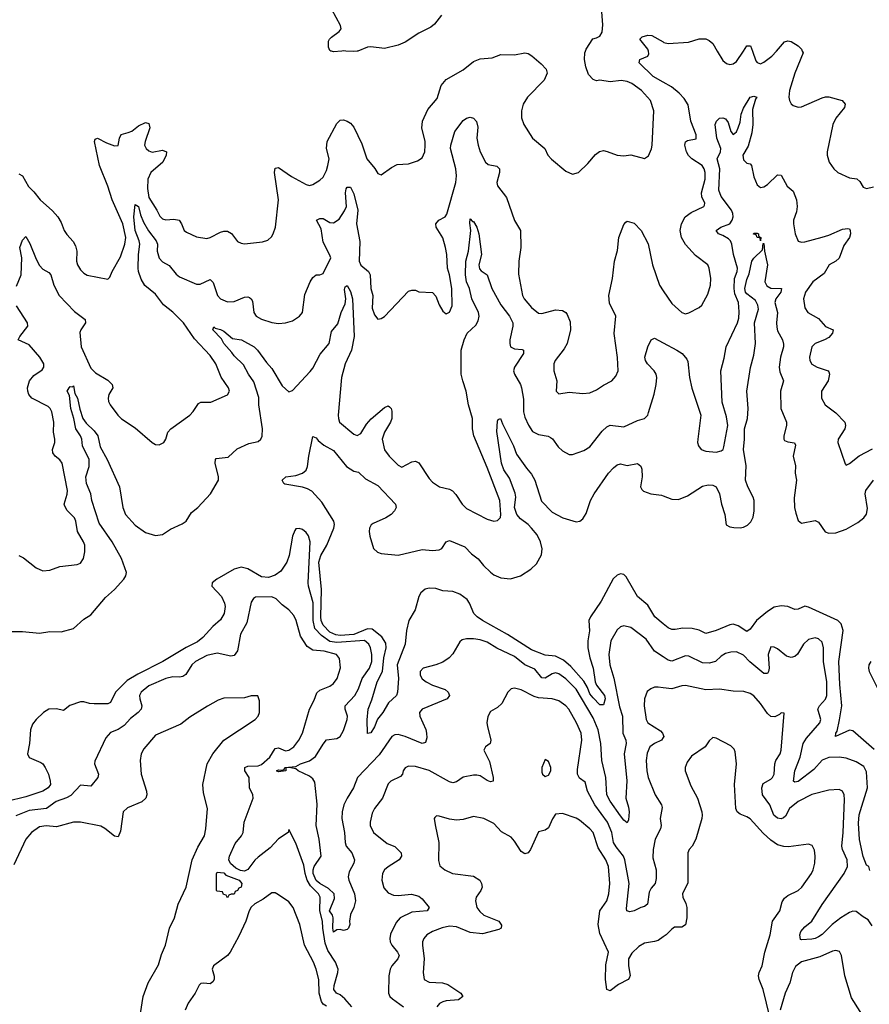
# Model space of a CAD drawing. Header units: inches. Extents: x 1694797 to 1849917, y 907313 to 1017959.
# Tile 794 of 834: x 1816234 to 1821206, y 994424 to 1000183. Entities that reach past the tile are written whole.
import ezdxf

# ---------------------------------------------------------------- set-up
doc = ezdxf.new("R2010")
doc.units = ezdxf.units.IN
doc.header["$MEASUREMENT"] = 0
for name, color, linetype in [('B8010', 7, 'Continuous'), ('B8020', 7, 'Continuous'), ('B8919', 7, 'Continuous'), ('B8929', 7, 'Continuous')]:
    doc.layers.add(name, color=color, linetype=linetype)

msp = doc.modelspace()

# ---------------------------------------------------------------- linework, layer by layer
at = {"layer": 'B8010', "color": 5}
for points, elevation in [([(1819546.1, 1000000), (1819549.8, 1000010.2), (1819588.2, 1000071.8), (1819610, 1000076.3), (1819630, 1000087.7), (1819643.7, 1000110), (1819647.6, 1000152.4), (1819642, 1000230), (1819646, 1000250), (1819655.7, 1000264.3), (1819750, 1000310.2), (1819790, 1000317.6), (1819833.3, 1000313.3), (1819930, 1000282.4), (1819970, 1000278.4), (1820000, 1000282.4)], 680), ([(1818055.8, 1000000), (1818050, 1000003.7), (1818041.8, 1000021.8), (1818042.5, 1000057.5), (1818047.1, 1000070), (1818058.3, 1000081.7), (1818104.9, 1000115.1), (1818115.1, 1000130), (1818111.3, 1000150), (1818035.8, 1000290)], 680), ([(1818703.1, 1000210), (1818662.2, 1000157.8), (1818641, 1000139), (1818570, 1000103.7), (1818490, 1000052.2), (1818450, 1000034.3), (1818370, 1000015.2), (1818290, 1000023.9), (1818270, 1000022.3), (1818213.7, 1000000)], 680), ([(1819913.5, 1000000), (1819911.2, 1000011.2), (1819863, 1000070), (1819877.6, 1000082.4), (1819910, 1000092.8), (1819934, 1000090), (1820000, 1000052.8)], 660), ([(1818143, 1000000), (1818130, 1000001), (1818120.2, 1000000)], 680)]:
    msp.add_lwpolyline(points, dxfattribs=dict(at, elevation=elevation))
at = {"layer": 'B8020', "color": 5, "elevation": 660}
for points in [[(1820000, 1000052.8), (1820004.9, 1000050), (1820030, 1000044.6), (1820148.8, 1000051.2), (1820210, 1000070.3), (1820250, 1000070.3), (1820270, 1000061.7), (1820290, 1000044.6), (1820316.9, 1000000)], [(1820470.1, 1000000), (1820490, 1000030.3), (1820511.2, 1000031.2), (1820522.5, 1000000)], [(1820662.9, 1000000), (1820710, 1000054.2), (1820730, 1000059.2), (1820750, 1000054.7), (1820790.9, 1000030), (1820809.5, 1000010), (1820814.2, 1000000)]]:
    msp.add_lwpolyline(points, dxfattribs=at)
at = {"layer": 'B8919', "color": 5}
for points, elevation in [([(1816230, 999282.4), (1816250.8, 999270.8), (1816286.7, 999206.7), (1816316.9, 999176.9), (1816353.4, 999130), (1816425.9, 999065.9), (1816458, 999030), (1816476.9, 998996.9), (1816494.9, 998950), (1816510, 998926.4), (1816546.5, 998886.5), (1816561.1, 998861.1), (1816568.3, 998830), (1816567.6, 998770), (1816573.4, 998750), (1816590, 998720.9), (1816610, 998700.3), (1816630, 998688.2), (1816750, 998665.5), (1816762.5, 998677.5), (1816775.6, 998710), (1816823.8, 998796.2), (1816850, 998870.4), (1816855.2, 998910), (1816838.5, 998990), (1816775.5, 999130), (1816749.8, 999210), (1816702.5, 999330), (1816672.3, 999470), (1816676.5, 999483.5), (1816690, 999490.6), (1816742.3, 999462.3), (1816790, 999444.6), (1816810, 999446.8), (1816818, 999490), (1816827.7, 999512.3), (1816870, 999522.6), (1816890, 999532.1), (1816930, 999561.8), (1816970, 999582), (1816990, 999576.3), (1816996.5, 999550), (1816968.4, 999470), (1816965.4, 999450), (1816974.3, 999430), (1816990, 999415.3), (1817010, 999408.6), (1817070, 999420.9), (1817093.4, 999410), (1817092.1, 999390), (1817071.6, 999350), (1817001.7, 999290), (1816984.8, 999250), (1816983.3, 999196.7), (1816990, 999142.6), (1817036.8, 999070), (1817053.8, 999033.8), (1817070, 999019.1), (1817090, 999013), (1817136.9, 999016.9), (1817168.2, 999010), (1817181.8, 998990), (1817197.6, 998950), (1817210, 998940.3), (1817270, 998913.4), (1817330, 998903.7), (1817350, 998908.7), (1817410, 998940.7), (1817430, 998947.2), (1817450, 998946.7), (1817473.6, 998933.6), (1817510, 998884.9), (1817530, 998875.5), (1817550, 998872.7), (1817655.3, 998884.7), (1817687.3, 998892.7), (1817707.8, 998912.2), (1817718.4, 998930), (1817731, 998969), (1817748.9, 999130), (1817725.8, 999290), (1817730, 999314.9), (1817750, 999319.6), (1817826, 999266), (1817910, 999219.5), (1817930, 999213), (1817950, 999219.1), (1817990, 999244.9), (1818010, 999262), (1818030, 999300.7), (1818038, 999330), (1818045, 999370), (1818030.7, 999430), (1818033.8, 999470), (1818090, 999575.5), (1818110, 999595.8), (1818130, 999597.4), (1818150, 999590.3), (1818170, 999578), (1818190, 999554), (1818236.9, 999456.9), (1818266, 999370), (1818312.9, 999312.9), (1818330, 999282.8), (1818350, 999276.3), (1818410, 999319.1), (1818443.3, 999336.7), (1818510, 999340.7), (1818561.5, 999358.5), (1818590, 999376), (1818604.5, 999410), (1818607.8, 999450), (1818607.3, 999472.7), (1818588.1, 999548.1), (1818591.6, 999590), (1818622.5, 999657.5), (1818676.9, 999723.1), (1818701.6, 999798.4), (1818730, 999833.6), (1818830, 999889.1), (1818890, 999939.6), (1818930, 999954), (1818999.3, 999960.7), (1819050, 999978.7), (1819130, 999976.9), (1819190.3, 999990.3), (1819210, 999986.4), (1819231.7, 999971.7), (1819285.8, 999925.9), (1819314.7, 999894.7), (1819320.5, 999870), (1819304.4, 999830), (1819206.4, 999730), (1819180.4, 999690), (1819170.4, 999650), (1819170.4, 999610), (1819185.5, 999570), (1819235.5, 999490), (1819307.7, 999430), (1819324.9, 999390), (1819346.9, 999366.9), (1819430, 999296.3), (1819470, 999280.5), (1819504, 999290), (1819558.3, 999341.7), (1819604.9, 999395.1), (1819627.3, 999412.7), (1819650, 999417.6), (1819673, 999413), (1819730, 999390.5), (1819770, 999386.8), (1819810, 999393.4), (1819890, 999370.8), (1819914, 999386), (1819931.3, 999428.7), (1819935.1, 999450), (1819945.4, 999650), (1819925.4, 999710), (1819873.5, 999770), (1819816.4, 999810), (1819790, 999821.5), (1819753.3, 999826.7), (1819690, 999819.1), (1819630.4, 999829.6), (1819610, 999825.6), (1819590, 999834), (1819563.5, 999863.5), (1819547.7, 999907.7), (1819539.1, 999950), (1819542.6, 999990), (1819546.1, 1000000)], 680), ([(1818120.2, 1000000), (1818070, 999994.7), (1818058.3, 999998.3), (1818055.8, 1000000)], 680), ([(1818213.7, 1000000), (1818210, 999998.5), (1818190, 999996.2), (1818143, 1000000)], 680), ([(1820000, 999817.4), (1819942, 999850), (1819860.5, 999930), (1819862.9, 999950), (1819909.5, 999970), (1819917, 999983), (1819913.5, 1000000)], 660), ([(1816215.5, 998624.5), (1816242.9, 998690), (1816247.3, 998790), (1816236.1, 998850), (1816250, 998893), (1816270, 998914.8), (1816294.7, 998874.7), (1816330, 998783.1), (1816350, 998745.3), (1816370, 998724.6), (1816404.8, 998704.8), (1816417, 998690), (1816434.9, 998630), (1816464.6, 998570), (1816555.6, 998475.6), (1816618, 998430), (1816620.3, 998410), (1816592.9, 998370), (1816586.9, 998353.1), (1816594.6, 998270), (1816650, 998144.2), (1816677.5, 998117.5), (1816750, 998073.8), (1816775.8, 998050), (1816780.4, 998030), (1816757, 997990), (1816752, 997970), (1816754.9, 997950), (1816764.2, 997930), (1816808.7, 997870), (1816830, 997848.5), (1816910, 997795.5), (1817010, 997710.6), (1817030, 997699.1), (1817050, 997697.3), (1817077.2, 997710), (1817089.5, 997730.5), (1817102, 997770), (1817119.5, 997790), (1817229.2, 997870), (1817250, 997891), (1817281.3, 997938.7), (1817294.7, 997945.3), (1817353.2, 997946.8), (1817450, 997988.2), (1817461.6, 998010), (1817456.9, 998030), (1817413.1, 998093.1), (1817381.7, 998170), (1817350, 998218.5), (1817257.3, 998317.3), (1817192.9, 998410), (1817130, 998471.8), (1817075.3, 998515.3), (1817030, 998577), (1816967.7, 998627.7), (1816944.7, 998664.7), (1816929.4, 998710), (1816928, 998730), (1816929.1, 998810), (1816936.7, 998870), (1816934.1, 998890), (1816910.4, 998950), (1816902.6, 999030), (1816910, 999101.6), (1816930, 999090.3), (1816941.6, 999041.6), (1816959.4, 998999.4), (1816987.5, 998947.5), (1817033.8, 998890), (1817040.1, 998870), (1817038.7, 998830), (1817050, 998788.8), (1817070, 998767.6), (1817110, 998744.7), (1817150, 998694.9), (1817170, 998679.7), (1817270, 998635.5), (1817290, 998636.9), (1817350, 998664.2), (1817366.5, 998646.5), (1817391.3, 998570), (1817410, 998550.2), (1817450, 998532.6), (1817490, 998534.7), (1817550, 998559.6), (1817570, 998562.3), (1817578.6, 998558.6), (1817590, 998550.4), (1817596.1, 998536.1), (1817604, 998470), (1817618.4, 998450), (1817650, 998431.7), (1817710, 998412.4), (1817750, 998406.4), (1817790, 998410.4), (1817830, 998422.6), (1817871.7, 998448.3), (1817889.6, 998470), (1817903.6, 998576.4), (1817934.7, 998650), (1817950, 998675.5), (1817969.3, 998690), (1817990, 998690.4), (1818010, 998699.1), (1818054.7, 998790), (1818048.4, 998810), (1818010, 998882.7), (1817999, 998959), (1817971.5, 999010), (1817990, 999020.7), (1818010, 999019.8), (1818050, 998997.5), (1818070, 998995.8), (1818103.4, 999016.6), (1818135.4, 999064.6), (1818146.7, 999090), (1818141.7, 999170), (1818145.6, 999194.4), (1818150, 999203.7), (1818170, 999202.8), (1818190, 999164.9), (1818213, 999070), (1818205.4, 998990), (1818225.4, 998885.5), (1818220.6, 998770), (1818230, 998747.6), (1818275.3, 998710), (1818285.4, 998690), (1818290, 998611.3), (1818300.6, 998570), (1818296.7, 998496.7), (1818310, 998457.3), (1818330, 998431), (1818350, 998434.8), (1818370, 998447.3), (1818510, 998596), (1818530, 998601), (1818550, 998601), (1818570, 998591), (1818650, 998587.3), (1818670, 998566.8), (1818690, 998514.8), (1818710, 998479.1), (1818730, 998463), (1818750, 998473.4), (1818765.1, 998510), (1818762.5, 998610), (1818749.8, 998690), (1818738.2, 998730), (1818734.4, 998810), (1818727, 998850), (1818710, 998907.6), (1818672.5, 998970), (1818669.7, 998990), (1818687.6, 999010), (1818724.4, 999030), (1818735, 999045), (1818787.7, 999230), (1818790.7, 999270), (1818786.2, 999310), (1818755.4, 999430), (1818756.7, 999450), (1818780.9, 999530), (1818830, 999593.4), (1818850, 999607.7), (1818870, 999612.7), (1818890, 999606.7), (1818907.7, 999587.7), (1818914.9, 999554.9), (1818910.1, 999490), (1818916.6, 999450), (1818929.4, 999410), (1818960.3, 999350), (1818976.4, 999336.4), (1819026.9, 999326.9), (1819043.1, 999310), (1819042.6, 999290), (1819027.2, 999230), (1819031.2, 999211.2), (1819083, 999143), (1819129.3, 999009.3), (1819164.9, 998950), (1819167.4, 998850), (1819155.3, 998770), (1819154.1, 998694.1), (1819176, 998570), (1819186.7, 998550), (1819230, 998499), (1819270, 998466.7), (1819290, 998464.2), (1819370, 998486), (1819410, 998482), (1819430.1, 998470.1), (1819438.4, 998458.4), (1819455.1, 998415.1), (1819457.3, 998370), (1819437.4, 998290), (1819421.5, 998258.5), (1819368.7, 998190), (1819360.4, 998170), (1819360.4, 998130), (1819377.6, 998070), (1819374, 998010), (1819390, 997994), (1819450, 998004.2), (1819530, 997996.4), (1819570, 998001.3), (1819610, 998018.7), (1819650, 998045.3), (1819699.5, 998070), (1819722.5, 998097.5), (1819736, 998130), (1819733.6, 998206.4), (1819712.4, 998347.6), (1819723.5, 998450), (1819686, 998526), (1819682.2, 998570), (1819703.1, 998670), (1819715.5, 998770), (1819732.9, 998832.9), (1819741.5, 998910), (1819770, 998986), (1819780.8, 998999.2), (1819790, 999005.5), (1819830, 998994), (1819871, 998951), (1819912, 998872), (1819936.9, 998750), (1819977.8, 998630), (1820000, 998597.1)], 660), ([(1816190, 996604.2), (1816250, 996604.7), (1816350, 996594.7), (1816410, 996604), (1816478, 996602), (1816550, 996622.6), (1816610, 996676.4), (1816650, 996703), (1816735.9, 996804.1), (1816788.9, 996851.1), (1816844.4, 996910), (1816855.8, 996930), (1816859, 996950), (1816830, 997032), (1816774.9, 997130), (1816699, 997239), (1816657.6, 997370), (1816650.5, 997410), (1816624.9, 997470), (1816622.4, 997510), (1816640.5, 997570), (1816641.5, 997610), (1816602, 997690), (1816598, 997730), (1816589.9, 997749.9), (1816562.2, 997790), (1816551.9, 997850), (1816534.4, 997910), (1816525.7, 997985.7), (1816511.6, 998010), (1816523.5, 998030), (1816530, 998037), (1816544, 998036), (1816550, 998042), (1816556.3, 997996.3), (1816572.2, 997970), (1816585.8, 997905.8), (1816604.7, 997850), (1816622.9, 997822.8), (1816670, 997777.5), (1816691.3, 997750), (1816704.6, 997684.6), (1816745.9, 997610), (1816819.3, 997450), (1816837.5, 997330), (1816854.2, 997290), (1816910, 997226.2), (1816970, 997184.1), (1817030, 997165.8), (1817070, 997171.4), (1817117.4, 997202.6), (1817185.8, 997234.2), (1817209.6, 997250), (1817240.2, 997299.8), (1817276, 997330), (1817351.2, 997410), (1817397.4, 997490), (1817398.3, 997510), (1817378.9, 997590), (1817379.5, 997610), (1817384.2, 997615.8), (1817455, 997624.9), (1817507, 997673), (1817575.4, 997704.6), (1817630, 997716.5), (1817646, 997730), (1817653, 997747), (1817654.7, 997790), (1817634.5, 997930), (1817634, 997974), (1817604.9, 998064.9), (1817573.3, 998110), (1817543.5, 998163.5), (1817490, 998216.2), (1817476.8, 998236.8), (1817430, 998288.3), (1817416, 998316), (1817364.7, 998370), (1817370, 998386), (1817378, 998378), (1817410, 998371.1), (1817430, 998361.1), (1817479.4, 998319.4), (1817533.4, 998310), (1817607, 998270), (1817627, 998250), (1817678, 998178), (1817710, 998142.4), (1817770, 998042.4), (1817810, 998006.4), (1817830, 998014), (1817934.8, 998125.2), (1817950, 998145.3), (1817992.2, 998227.8), (1818046.3, 998290), (1818059.8, 998360.2), (1818096.4, 998403.6), (1818116.7, 998470), (1818138.5, 998521.5), (1818142.7, 998550), (1818134.9, 998605.1), (1818139.6, 998620.4), (1818150, 998628.5), (1818170, 998593.4), (1818182.5, 998550), (1818192.1, 998330), (1818176.1, 998250), (1818139.2, 998170), (1818118, 998090), (1818098.5, 997870), (1818099.2, 997850), (1818106.3, 997830), (1818190, 997759.5), (1818210, 997752), (1818230, 997763.1), (1818263.5, 997816.5), (1818292.1, 997847.9), (1818370, 997914), (1818390, 997924), (1818398.8, 997918.8), (1818408.2, 997908.2), (1818412.5, 997892.5), (1818412.4, 997850), (1818404.9, 997830), (1818369, 997771), (1818354.7, 997730), (1818370, 997667.7), (1818397.1, 997630), (1818450, 997578), (1818470, 997565.5), (1818530, 997596.4), (1818550, 997600.4), (1818570, 997590.4), (1818630, 997498.7), (1818650, 997477.6), (1818691.4, 997451.4), (1818750, 997436.5), (1818766.9, 997426.9), (1818786.2, 997406.2), (1818823.1, 997350), (1818850, 997324.2), (1818970, 997262.4), (1819010, 997250.5), (1819030, 997254), (1819047.6, 997272.4), (1819050.9, 997289.1), (1819043.4, 997370), (1818970, 997564.7), (1818892.3, 997750), (1818884.5, 997790), (1818884.8, 997850), (1818861.6, 997930), (1818848.2, 998010), (1818827, 998070), (1818818.4, 998110), (1818818.2, 998250), (1818834.8, 998310), (1818852.6, 998350), (1818903.9, 998396.1), (1818917.8, 998422.2), (1818922.4, 998450), (1818918.5, 998470), (1818880.9, 998550), (1818865.8, 998610), (1818849.6, 998650), (1818843.5, 998690), (1818844.5, 998770), (1818860.2, 998830), (1818874, 998950), (1818867.8, 998992.2), (1818870, 999018.8), (1818883.4, 999003.4), (1818890, 999002), (1818910, 998970.5), (1818922, 998930), (1818936.6, 998810), (1818921.7, 998750), (1818926.2, 998726.1), (1818934.9, 998714.9), (1818970.2, 998690), (1818998.2, 998610), (1819050, 998515.6), (1819100.5, 998450), (1819120.1, 998410), (1819121.1, 998390), (1819103.3, 998310), (1819102.2, 998290), (1819107.3, 998270), (1819130, 998257.1), (1819174.6, 998254.6), (1819183, 998250), (1819181.8, 998230), (1819129.2, 998150), (1819123.6, 998130), (1819130.2, 998110), (1819164.3, 998050), (1819170.2, 998030), (1819183.1, 997963.1), (1819183.6, 997890), (1819190, 997859.3), (1819211.4, 997811.4), (1819235.3, 997775.3), (1819270, 997756.9), (1819326.5, 997746.5), (1819340.2, 997740.2), (1819352.1, 997732.1), (1819385.1, 997685.1), (1819410, 997661.1), (1819450, 997639.5), (1819470, 997639.5), (1819536.3, 997663.7), (1819570, 997684.9), (1819643.5, 997776.5), (1819670, 997801.3), (1819690, 997811.3), (1819770, 997801.7), (1819850, 997839.5), (1819890, 997850.4), (1819909.8, 997870.2), (1819915.1, 997884.9), (1819947.5, 997992.5), (1819959.5, 998050), (1819962.2, 998090), (1819958.2, 998110), (1819946.6, 998130), (1819908.5, 998170), (1819896, 998190), (1819893.5, 998210), (1819910.9, 998270), (1819928.9, 998311.1), (1819950, 998319.5), (1820000, 998292.9)], 640), ([(1816230, 997048.4), (1816256.3, 997036.3), (1816330, 996978), (1816370, 996960.5), (1816410, 996963.8), (1816470, 996984.4), (1816570, 996996.4), (1816590, 997003.8), (1816608.2, 997031.8), (1816615.8, 997070), (1816615.1, 997110), (1816608.4, 997130), (1816571.9, 997190), (1816562.4, 997250), (1816554.5, 997270), (1816512.5, 997312.5), (1816497.8, 997337.8), (1816495, 997350), (1816512, 997408), (1816513.7, 997430), (1816483.9, 997590), (1816469.1, 997609.1), (1816441.7, 997630), (1816427.9, 997650), (1816427, 997670), (1816439.8, 997710), (1816440.3, 997730), (1816432.3, 997770), (1816434.5, 997830), (1816422.9, 997890), (1816413.6, 997910), (1816401.4, 997921.4), (1816305.7, 997970), (1816288.6, 997990), (1816281.4, 998010), (1816280.8, 998030), (1816292.6, 998070), (1816318.2, 998101.8), (1816365.3, 998134.7), (1816376.2, 998150), (1816375.1, 998170), (1816352.6, 998210), (1816290, 998282), (1816225.6, 998310), (1816235.6, 998330), (1816281.4, 998390), (1816280.3, 998410), (1816215.8, 998510)], 660), ([(1820000, 996650.4), (1819950.6, 996690.6), (1819910, 996759.4), (1819849.9, 996810), (1819783.7, 996923.7), (1819770, 996937.7), (1819750, 996941.1), (1819730, 996933.6), (1819708.2, 996911.8), (1819637.3, 996782.7), (1819575, 996690), (1819565.9, 996670), (1819568.7, 996608.7), (1819559.2, 996550), (1819559.2, 996510), (1819570.9, 996450), (1819589.6, 996390), (1819601.3, 996310), (1819610.9, 996290), (1819655.8, 996230), (1819659.8, 996210), (1819650, 996175.4), (1819630, 996175.8), (1819590, 996215.9), (1819570, 996241), (1819557.8, 996277.8), (1819535.1, 996315.1), (1819459.2, 996399.2), (1819416.5, 996436.5), (1819370, 996460.1), (1819310, 996466.7), (1819230, 996498.4), (1819090, 996587.1), (1818942, 996670), (1818911.6, 996690), (1818892.2, 996710), (1818866.6, 996770), (1818852.4, 996792.4), (1818810, 996822.7), (1818770, 996837.9), (1818710, 996843), (1818670, 996855.9), (1818630, 996859), (1818608, 996852), (1818581, 996830), (1818570.6, 996810), (1818549, 996731), (1818511.3, 996668.7), (1818498.2, 996610), (1818490.1, 996529.9), (1818443.3, 996410), (1818451, 996329), (1818446, 996250), (1818439.5, 996230), (1818392.7, 996187.3), (1818358.7, 996130), (1818327.9, 996092.1), (1818310, 996047.3), (1818290, 996012.3), (1818270, 996008), (1818268.4, 996088.4), (1818273.2, 996150), (1818295.6, 996204.4), (1818327, 996310), (1818357.2, 996370), (1818365.1, 996450), (1818379.5, 996510), (1818376.6, 996536.6), (1818353.4, 996573.4), (1818297.9, 996617.9), (1818270, 996619.5), (1818190, 996587.7), (1818110, 996580.7), (1818084.5, 996584.5), (1818050, 996601), (1818010, 996642.6), (1817999, 996670), (1817996.3, 996690), (1818000.1, 996850), (1817985.8, 997010), (1817996.5, 997050), (1818030.9, 997110), (1818073.6, 997210), (1818076.5, 997230), (1818072.5, 997250), (1818001.9, 997361.9), (1817944.8, 997424.8), (1817919.5, 997439.5), (1817890, 997449.4), (1817786.8, 997466.8), (1817779.3, 997470), (1817769.6, 997489.6), (1817791.1, 997508.9), (1817850, 997516.8), (1817888.7, 997531.3), (1817911.2, 997548.8), (1817919.3, 997570), (1817926.2, 997630), (1817950, 997746), (1817970, 997737.3), (1817981.4, 997721.4), (1818014.1, 997694.1), (1818070, 997662.8), (1818147, 997570), (1818190, 997542.6), (1818216.8, 997536.8), (1818258.5, 997498.5), (1818330, 997457.8), (1818432.8, 997350), (1818437.4, 997330), (1818426.9, 997310), (1818407.9, 997290), (1818376.5, 997270), (1818303.2, 997236.8), (1818291.9, 997228.1), (1818281.4, 997210), (1818279, 997190), (1818282.8, 997162.8), (1818305.5, 997090), (1818328.7, 997068.7), (1818350, 997061.8), (1818450, 997051.6), (1818590, 997084.2), (1818650, 997078.8), (1818690, 997082.3), (1818704.5, 997090), (1818729.4, 997130), (1818750, 997136), (1818840.2, 997100.2), (1818878.9, 997058.9), (1818917.4, 997030), (1818948.9, 996990), (1818990, 996951.4), (1819010, 996936.9), (1819050, 996918.6), (1819106.6, 996913.4), (1819165.2, 996930), (1819226.6, 996970), (1819259.4, 997000.6), (1819287.8, 997052.2), (1819291.2, 997088.8), (1819282.9, 997130), (1819262, 997170), (1819229.9, 997210), (1819210.9, 997230.9), (1819164.6, 997264.6), (1819143.8, 997290), (1819130.7, 997330), (1819136.9, 997390), (1819134.7, 997414.7), (1819101.2, 997501.2), (1819067.9, 997550), (1819054.4, 997590), (1819025.9, 997774.1), (1819030, 997834), (1819035.3, 997844.7), (1819048.7, 997851.3), (1819059.5, 997819.5), (1819124.4, 997690), (1819141.5, 997641.5), (1819199.4, 997559.4), (1819230, 997524.4), (1819250, 997490.5), (1819287.5, 997367.5), (1819350, 997301.8), (1819412.7, 997270), (1819490, 997245.8), (1819513, 997250), (1819530, 997264.6), (1819550, 997294), (1819574, 997370), (1819596.5, 997410), (1819679.8, 997530), (1819710, 997561.1), (1819730, 997579.2), (1819750, 997585.4), (1819790, 997576.3), (1819850, 997586.7), (1819870, 997570.8), (1819875.1, 997555.1), (1819877.3, 997510), (1819867.6, 997450), (1819874.3, 997434.3), (1819885.4, 997425.4), (1819927.7, 997410), (1819990, 997402), (1820000, 997398.2)], 620), ([(1820000, 996455.8), (1819948.8, 996488.8), (1819900, 996560), (1819810, 996628), (1819770, 996636.9), (1819750, 996631.5), (1819730, 996614), (1819693.1, 996550), (1819682.6, 996470), (1819688.1, 996410), (1819711.3, 996331.3), (1819744.9, 996164.9), (1819762.3, 996110), (1819764.6, 996010), (1819782.5, 995970), (1819783.3, 995950), (1819771.3, 995890), (1819788.1, 995731.9), (1819780.7, 995630), (1819797.4, 995577.4), (1819801, 995550), (1819796.7, 995503.3), (1819790, 995485.2), (1819770, 995500.4), (1819750, 995526.8), (1819690, 995611.8), (1819671.1, 995650), (1819665.3, 995750), (1819641.9, 995850), (1819635.3, 995950), (1819619.7, 996030), (1819590, 996099.1), (1819490, 996266.8), (1819430, 996328.6), (1819390, 996357.2), (1819370, 996362.4), (1819350, 996357.8), (1819310, 996331.2), (1819290, 996334), (1819250, 996384.9), (1819190, 996409.9), (1819130, 996459), (1819026.5, 996506.5), (1818970, 996543.1), (1818930, 996555.4), (1818890, 996561.2), (1818850, 996562), (1818824.6, 996555.4), (1818810, 996545.2), (1818770, 996474), (1818746.8, 996450), (1818710, 996425.6), (1818670, 996409.6), (1818594.8, 996390), (1818577.6, 996370), (1818577.4, 996350), (1818590, 996327.6), (1818612.2, 996310), (1818650, 996290.2), (1818725, 996265), (1818742.6, 996250), (1818750.3, 996230), (1818736.3, 996210), (1818590, 996150.7), (1818574.7, 996130), (1818575.6, 996110), (1818611, 996031), (1818615.6, 996010), (1818616.7, 995983.3), (1818610, 995954.5), (1818590, 995948.9), (1818490.2, 995989.8), (1818450, 996001.3), (1818430, 996000.7), (1818413.1, 995990), (1818337.3, 995882.7), (1818211.9, 995750), (1818188.7, 995690), (1818150.8, 995630), (1818131.3, 995590), (1818121.4, 995550), (1818118.9, 995510), (1818134.6, 995430), (1818139.1, 995370), (1818145.2, 995350), (1818177.7, 995310), (1818193.2, 995270), (1818190.2, 995250), (1818161.8, 995198.2), (1818156.1, 995170), (1818159.7, 995150), (1818193, 995070), (1818200.3, 995030), (1818190.5, 994990), (1818170.7, 994950), (1818164, 994910), (1818166, 994890), (1818158, 994870), (1818150, 994862), (1818130, 994855.3), (1818110, 994862), (1818090, 994859), (1818070, 994847), (1818066.1, 994870), (1818069.3, 994930), (1818065.4, 994945.4), (1818047.9, 994970), (1818076.7, 995043.3), (1818074.6, 995070), (1818040.8, 995100.8), (1817990, 995130.4), (1817970, 995148.6), (1817951.8, 995190), (1817951.3, 995210), (1817957.4, 995230), (1817999.2, 995290), (1817987.9, 995390), (1817968.9, 995470), (1817975.7, 995595.7), (1817962.6, 995722.6), (1817950, 995742.8), (1817930, 995759.5), (1817863.7, 995790), (1817850, 995800.7), (1817811.1, 995808.9), (1817792.7, 995807.3), (1817791.3, 995790), (1817750, 995784), (1817738, 995790), (1817750, 995796), (1817767.3, 995792.7), (1817782, 995798), (1817786, 995810), (1817850, 995814.9), (1817876.9, 995830), (1817930, 995847.8), (1817966, 995874), (1818010, 995946.3), (1818030, 995970.2), (1818090, 995979.3), (1818110, 995990.3), (1818130, 996026.4), (1818151.3, 996090), (1818153.7, 996110), (1818139.8, 996150), (1818139, 996170), (1818195.6, 996230), (1818217, 996270), (1818238.2, 996330), (1818281.1, 996390), (1818295, 996430), (1818295.8, 996470), (1818287.8, 996510), (1818278.1, 996530), (1818252.3, 996552.3), (1818090, 996541.1), (1818050, 996546.1), (1818000.9, 996580.9), (1817962.1, 996622.1), (1817951.6, 996670), (1817951.7, 996771.7), (1817924.6, 996870), (1817922.8, 996890), (1817934.6, 997130), (1817924.7, 997164.7), (1817910, 997184.7), (1817890, 997200.5), (1817870, 997207.8), (1817850, 997204.5), (1817843.7, 997196.3), (1817830, 997162.7), (1817810.9, 997050), (1817797.7, 997010), (1817762.9, 996957.1), (1817730, 996934.3), (1817690, 996920.4), (1817650, 996924.3), (1817570, 996971.7), (1817530, 996981.1), (1817490, 996968.7), (1817387.4, 996910), (1817360.3, 996890), (1817358.9, 996870), (1817416, 996810), (1817433.6, 996770), (1817436.3, 996750), (1817430.8, 996710), (1817410, 996672.3), (1817365.1, 996634.9), (1817306.2, 996570), (1817275.2, 996544.8), (1817208.4, 996511.6), (1817071.9, 996430), (1816924.9, 996355.1), (1816862.5, 996317.5), (1816794.6, 996250), (1816766.4, 996190), (1816750, 996182.5), (1816670, 996181.3), (1816643.5, 996183.5), (1816610, 996193.6), (1816590, 996192.9), (1816527.8, 996172.3), (1816490, 996142), (1816450, 996151.9), (1816406, 996150), (1816372.9, 996130), (1816330.3, 996090), (1816310, 996062), (1816298, 996030), (1816292.1, 995950), (1816281.1, 995890), (1816290, 995867.7), (1816358.3, 995838.3), (1816370.3, 995830), (1816384.4, 995810), (1816402.2, 995770), (1816412.9, 995730), (1816414, 995710), (1816401.5, 995690), (1816370, 995671.6), (1816270, 995637.8), (1816159.1, 995610)], 640), ([(1818178.3, 994410), (1818136.8, 994456.8), (1818110, 994479.6), (1818089, 994490), (1818072.7, 994510), (1818073.9, 994533.9), (1818096.6, 994610), (1818098, 994630), (1818082.5, 994670), (1818038.4, 994738.4), (1818022.4, 994782.4), (1818008.4, 994870), (1818006.8, 994910), (1817990.2, 994970), (1817993.4, 995050), (1817982.5, 995070), (1817937.2, 995117.2), (1817915.9, 995150), (1817904.2, 995190), (1817897.1, 995237.1), (1817850, 995366.6), (1817810, 995446), (1817804.7, 995430), (1817750, 995391.1), (1817700, 995340), (1817630, 995285.4), (1817610, 995267), (1817570, 995213.2), (1817550, 995202.7), (1817526.5, 995206.5), (1817499.6, 995219.6), (1817467.3, 995247.3), (1817458.9, 995270), (1817462.6, 995290), (1817495.9, 995364.1), (1817533.3, 995410), (1817542.7, 995430), (1817548.1, 995490), (1817600.2, 995630), (1817598.2, 995650), (1817579.3, 995690), (1817576.8, 995750), (1817552.2, 995790), (1817552, 995810), (1817570, 995816.3), (1817630, 995818.7), (1817650, 995827.3), (1817698.6, 995870), (1817730, 995920.6), (1817750, 995925.1), (1817790, 995907.2), (1817810, 995911.1), (1817839.1, 995930), (1817868.6, 995970), (1817889.9, 996010.2), (1817929.8, 996150.2), (1817957.6, 996202.4), (1817974.2, 996245.8), (1817990, 996261.5), (1818050, 996284.7), (1818070, 996300.9), (1818091.4, 996330), (1818111.6, 996391.6), (1818106.5, 996446.5), (1818087.8, 996470), (1818017.2, 996490), (1817950, 996495.9), (1817916.3, 996516.3), (1817878.2, 996578.2), (1817852.2, 996670), (1817837.9, 996697.9), (1817810, 996731.2), (1817770, 996761.1), (1817736, 996796), (1817710, 996807.8), (1817615.1, 996804.9), (1817603, 996797), (1817590, 996777.2), (1817564.3, 996655.7), (1817526.9, 996590), (1817508.5, 996491.5), (1817490, 996464.4), (1817470, 996460.9), (1817390, 996477.3), (1817330, 996463.7), (1817263.2, 996430), (1817241.8, 996410), (1817205.9, 996354.1), (1817190, 996342), (1817170, 996338), (1817130, 996339.8), (1817090.4, 996330), (1816990, 996287), (1816945.5, 996250), (1816936.5, 996230), (1816936.9, 996210), (1816949.3, 996170), (1816945.2, 996150), (1816928.1, 996130), (1816883.9, 996096.1), (1816845, 996055), (1816810, 996032), (1816766.8, 996013.2), (1816738.2, 995981.8), (1816674, 995846), (1816671.6, 995830), (1816696, 995770), (1816691.6, 995750), (1816650, 995699.7), (1816590, 995705.7), (1816534.7, 995645.3), (1816508.6, 995631.4), (1816448.2, 995610), (1816391.2, 995568.8), (1816290, 995557.6), (1816212.6, 995527.4)], 660), ([(1820000, 995985.1), (1819990.3, 995970), (1819950, 995949.8), (1819922.8, 995930), (1819906.1, 995893.9), (1819900.1, 995850), (1819903.7, 995790), (1819912.7, 995750), (1819953.7, 995650), (1819990.2, 995590), (1819994.7, 995574.7), (1819982.2, 995510), (1819988.4, 995470), (1819983.8, 995450), (1819953.2, 995390), (1819941.4, 995330), (1819940, 995280), (1819959.3, 995210), (1819959.5, 995160.5), (1819952.8, 995130), (1819930, 995104.2), (1819919.1, 995080.9), (1819908.4, 995010), (1819890, 994995.8), (1819870, 994991), (1819830.1, 994969.9), (1819805.4, 994965.4), (1819788.2, 994970), (1819784.7, 994984.7), (1819800.4, 995130), (1819776, 995270), (1819767.5, 995290), (1819724.3, 995344.3), (1819710.3, 995370), (1819699.7, 995430), (1819674.9, 995490), (1819599.7, 995590), (1819557, 995670), (1819543.1, 995723.1), (1819510, 995746.2), (1819498.9, 995770), (1819498.4, 995798.4), (1819524.5, 995970), (1819519.5, 996010), (1819493.7, 996070), (1819447.8, 996150), (1819430, 996170.8), (1819390, 996198.8), (1819350, 996211.8), (1819270, 996216.3), (1819244.4, 996224.4), (1819170, 996262.7), (1819130, 996273), (1819110.3, 996269.7), (1819090.3, 996249.7), (1819055.9, 996184.1), (1819030, 996159.5), (1818990, 996137), (1818973.1, 996106.9), (1818969.1, 996070.9), (1818971.5, 996050), (1818991.8, 995968.2), (1818987.7, 995950), (1818961, 995930), (1818950.6, 995910), (1818983.6, 995843.6), (1819006, 995750), (1819004.7, 995730), (1818990, 995726), (1818970, 995733.3), (1818930, 995759.7), (1818910, 995765.3), (1818890, 995764.8), (1818830, 995752.1), (1818790, 995724.5), (1818770, 995719.8), (1818750, 995724.6), (1818630, 995792.1), (1818550, 995815.1), (1818510, 995816.8), (1818490, 995806.6), (1818479.5, 995790), (1818475.3, 995770), (1818463.6, 995756.4), (1818407, 995730), (1818390, 995713), (1818358.3, 995630), (1818311.7, 995570), (1818297.6, 995542.4), (1818284.6, 995490), (1818285.7, 995470), (1818304.9, 995430), (1818385, 995365), (1818430, 995348), (1818466.5, 995310), (1818467.9, 995290), (1818454.7, 995270), (1818390, 995228.5), (1818368.9, 995210), (1818357.8, 995190), (1818352.9, 995150), (1818365.4, 995105.4), (1818390, 995076), (1818422.7, 995062.7), (1818450, 995059.8), (1818527.7, 995067.7), (1818570, 995056.2), (1818590, 995040.3), (1818630.6, 994990), (1818618.8, 994970), (1818530, 994963.8), (1818460.4, 994930), (1818436.9, 994903.1), (1818405.1, 994834.9), (1818399.7, 994810), (1818401.8, 994790), (1818412.1, 994770), (1818445.4, 994730), (1818455.8, 994710), (1818448.1, 994690), (1818412.7, 994650), (1818402.3, 994630), (1818394.8, 994590), (1818393.4, 994490), (1818400.8, 994470), (1818415.2, 994455.2), (1818480.3, 994410)], 660), ([(1820000, 996276), (1819970, 996279.7), (1819950, 996278.3), (1819927.7, 996270), (1819907.1, 996252.9), (1819891.5, 996210), (1819889.2, 996170.8), (1819899.6, 996090), (1819910.4, 996070), (1819984.1, 996024.1), (1819996.9, 996010), (1820000, 996000.1)], 660), ([(1816940.9, 994370), (1816956.1, 994470), (1816987.1, 994550), (1817045.9, 994654.1), (1817064.2, 994715.8), (1817087.6, 994770), (1817110.8, 994869.2), (1817139.8, 994930), (1817161.2, 995010), (1817208.9, 995110), (1817244.4, 995270), (1817276.1, 995343.9), (1817315.1, 995410), (1817324.4, 995450), (1817334.3, 995570), (1817310, 995661.2), (1817306.4, 995710), (1817331.1, 995830), (1817365.1, 995890), (1817430, 995968.5), (1817612.3, 996090), (1817629.5, 996110), (1817638, 996130), (1817638.6, 996198.6), (1817628.9, 996228.9), (1817590, 996229.3), (1817550, 996217.6), (1817430, 996215.1), (1817396.7, 996203.3), (1817332.7, 996167.3), (1817230, 996103.6), (1817177.6, 996062.4), (1817030, 995997.4), (1816961.3, 995918.7), (1816945.3, 995890), (1816939.6, 995850), (1816944.7, 995770), (1816976.5, 995670), (1816978, 995650), (1816972.4, 995630), (1816950, 995607.7), (1816866.3, 995573.7), (1816839.5, 995550), (1816823.5, 995436.5), (1816810, 995402.9), (1816790, 995408.5), (1816733.4, 995453.4), (1816710, 995466.3), (1816590, 995488.9), (1816550, 995489), (1816450, 995462.9), (1816390, 995467.1), (1816350, 995461.7), (1816303.6, 995430), (1816271.1, 995390), (1816199.5, 995240.5)], 680), ([(1820000, 994818.2), (1819970, 994798.3), (1819949.2, 994790.8), (1819890, 994782.2), (1819857.3, 994762.7), (1819817.6, 994722.4), (1819798, 994690), (1819797.5, 994650), (1819807.5, 994592.5), (1819802, 994578), (1819794.9, 994570), (1819739.1, 994540.9), (1819690, 994503.5), (1819669.8, 994509.8), (1819662.9, 994570), (1819665.5, 994654.5), (1819679.7, 994730), (1819630, 994837.6), (1819619, 994890), (1819629.8, 994970), (1819670.6, 995030), (1819681.6, 995070), (1819687.1, 995130), (1819679.9, 995230), (1819665.2, 995270), (1819619.8, 995339.8), (1819590, 995429.6), (1819571, 995450), (1819510, 995501.7), (1819490, 995512.3), (1819410, 995539.7), (1819370, 995536), (1819351.9, 995508.1), (1819330, 995457.2), (1819310, 995442), (1819270, 995432.3), (1819224.6, 995330), (1819210, 995309.6), (1819190, 995304.7), (1819170, 995317.4), (1819130, 995379.1), (1819110, 995401.5), (1819053.4, 995433.4), (1819010, 995481), (1818950, 995511.2), (1818890, 995522.4), (1818830, 995506), (1818790, 995500.5), (1818750, 995506.9), (1818690, 995525.1), (1818674.4, 995525.6), (1818663.8, 995516.2), (1818660.7, 995510), (1818665.5, 995474.5), (1818687.4, 995370), (1818686, 995266), (1818693.4, 995233.4), (1818722, 995210), (1818766.8, 995190), (1818890, 995173), (1818927.2, 995150), (1818937.3, 995130), (1818940.8, 995110), (1818933.8, 995090), (1818906.5, 995050), (1818901.8, 995030), (1818909.4, 994990), (1818926.6, 994966.6), (1818950, 994945.2), (1819038.4, 994910), (1819053.1, 994886.9), (1819052, 994870), (1819039.2, 994860.8), (1818943.6, 994836.4), (1818870, 994843.7), (1818790, 994876.9), (1818750, 994881.4), (1818707.6, 994872.4), (1818650.4, 994850), (1818618, 994830), (1818599, 994810), (1818592.3, 994790), (1818591.9, 994770), (1818602, 994690), (1818594.7, 994610), (1818601.1, 994570), (1818630, 994554.2), (1818709.1, 994549.1), (1818739.2, 994539.2), (1818816.5, 994490), (1818827, 994470), (1818803, 994450), (1818730, 994444.1), (1818710, 994438.4), (1818691.9, 994428.1), (1818675, 994410)], 680), ([(1818030, 994412.7), (1818010, 994424.5), (1817999.8, 994439.8), (1817987.7, 994490), (1817985.4, 994570), (1817969.9, 994630), (1817953.7, 994670), (1817901.5, 994770), (1817873.6, 994890), (1817835, 994990), (1817810, 995023.5), (1817750, 995064.2), (1817730, 995075.6), (1817710, 995076.2), (1817660.2, 995039.8), (1817610, 995010.9), (1817590, 994992.6), (1817577.8, 994970), (1817558.5, 994910), (1817517.4, 994822.6), (1817466.4, 994730), (1817450.5, 994709.5), (1817369.4, 994650), (1817361.3, 994630), (1817372, 994588), (1817372.1, 994570), (1817365.2, 994554.8), (1817350, 994544.2), (1817310, 994547.8), (1817295.1, 994544.9), (1817284.6, 994535.4), (1817261.6, 994490), (1817220.5, 994430), (1817203.7, 994390)], 680)]:
    msp.add_lwpolyline(points, dxfattribs=dict(at, elevation=elevation))
for points, elevation in [([(1819310, 995855.3), (1819290.7, 995810), (1819290, 995782), (1819294.8, 995770), (1819310, 995757.3), (1819330, 995764), (1819342, 995790), (1819342, 995810), (1819330, 995844)], 680), ([(1817450, 995046), (1817442, 995062), (1817427.3, 995067.3), (1817422, 995082), (1817390, 995086), (1817386, 995090), (1817386.6, 995186.6), (1817390, 995196.3), (1817430, 995192.2), (1817440.4, 995180.4), (1817518.8, 995150), (1817533.7, 995130), (1817530, 995109.4), (1817516.8, 995103.2), (1817510, 995089.3), (1817495.3, 995084.7), (1817490, 995069.2), (1817471.3, 995068.7), (1817458, 995062)], 660)]:
    msp.add_lwpolyline(points, close=True, dxfattribs=dict(at, elevation=elevation))
at = {"layer": 'B8929', "color": 5}
for points, elevation in [([(1820316.9, 1000000), (1820350, 999945.3), (1820370, 999927.2), (1820390, 999921.7), (1820410, 999925.8), (1820430, 999939.1), (1820470.1, 1000000)], 660), ([(1820522.5, 1000000), (1820543.3, 999943.3), (1820550, 999932), (1820570, 999925.8), (1820590, 999934.2), (1820636.8, 999970), (1820662.9, 1000000)], 660), ([(1820814.2, 1000000), (1820818.9, 999990), (1820770.3, 999870), (1820738.4, 999770), (1820735.5, 999730), (1820739.1, 999710), (1820750, 999691), (1820761.6, 999681.6), (1820790, 999670.6), (1820810, 999672.7), (1820930, 999726.3), (1820950, 999732.9), (1820970, 999732.9), (1821046.8, 999710), (1821065.5, 999690), (1821061.6, 999670), (1821010, 999606.6), (1820993.7, 999570), (1820959.3, 999410), (1820959.3, 999390), (1820972.4, 999350), (1820999.3, 999310), (1821022, 999290), (1821090, 999258.7), (1821132.8, 999252.8), (1821150, 999237.3), (1821170, 999203.8), (1821190, 999195.3), (1821230, 999206.2)], 660), ([(1820000, 998597.1), (1820050, 998523), (1820110, 998470.7), (1820130, 998463), (1820150, 998468), (1820210, 998500.7), (1820225.8, 998514.2), (1820261.4, 998578.6), (1820276.9, 998630), (1820279.7, 998670), (1820269.8, 998729.8), (1820260.5, 998750), (1820190, 998804.2), (1820130, 998867.8), (1820106.4, 998910), (1820098.7, 998950), (1820107.2, 998990), (1820129.1, 999030.9), (1820164.2, 999055.8), (1820238, 999090), (1820241.6, 999098.4), (1820243.5, 999110), (1820227, 999147), (1820224, 999170), (1820245, 999250), (1820245, 999290), (1820239.9, 999310), (1820227.9, 999330), (1820168.4, 999368.4), (1820148.4, 999388.4), (1820136.9, 999410), (1820126.3, 999450), (1820130.8, 999469.2), (1820142.9, 999477.1), (1820194.1, 999485.9), (1820193.8, 999510), (1820162.4, 999590), (1820145.4, 999685.4), (1820122.3, 999722.3), (1820093.6, 999753.6), (1820048.8, 999790), (1820000, 999817.4)], 660), ([(1820000, 998292.9), (1820080.4, 998250), (1820110.3, 998230), (1820137.8, 998197.8), (1820143.9, 998183.9), (1820154, 998090), (1820167.6, 998027.6), (1820220.3, 997870), (1820202, 997730), (1820200.7, 997710), (1820206.8, 997690), (1820222.8, 997670), (1820250, 997659.5), (1820310, 997653.4), (1820339.5, 997660.5), (1820350.9, 997669.1), (1820355.5, 997684.5), (1820378.2, 997810), (1820370, 997861.2), (1820345.9, 997945.9), (1820338.2, 998130), (1820357.3, 998202.7), (1820368.9, 998270), (1820435.8, 998410), (1820442.9, 998437.1), (1820444.8, 998475.2), (1820440.9, 998530), (1820420, 998580), (1820414.6, 998610), (1820417.4, 998670), (1820432.5, 998710), (1820434.5, 998730), (1820411.4, 998810), (1820401.4, 998870), (1820394.1, 998890), (1820381.8, 998901.8), (1820350, 998921.2), (1820323.7, 998930), (1820309.7, 998950), (1820338.4, 998970), (1820389.9, 998990.1), (1820404.4, 999010), (1820408.8, 999030), (1820407.8, 999050), (1820399.9, 999070), (1820339.7, 999150), (1820325.6, 999185.6), (1820332.4, 999310), (1820316.8, 999370), (1820336.1, 999410), (1820336.7, 999430), (1820315, 999490), (1820305.1, 999570), (1820312.1, 999590), (1820330, 999607.9), (1820350, 999609.5), (1820363.9, 999603.9), (1820381.1, 999581.1), (1820396.3, 999530), (1820410, 999511.4), (1820430, 999528.1), (1820439.3, 999550), (1820450, 999583), (1820456.9, 999630), (1820470, 999665.2), (1820509.3, 999730.7), (1820530, 999736.5), (1820548, 999730), (1820540.8, 999719.2), (1820522.9, 999657.1), (1820525.5, 999570), (1820519.2, 999520.8), (1820496.8, 999443.2), (1820465.7, 999390), (1820470, 999363.7), (1820490, 999343.7), (1820510, 999339.3), (1820517.6, 999330), (1820530, 999264.9), (1820550, 999216.4), (1820570, 999202.4), (1820590, 999205.7), (1820610, 999219), (1820670, 999275.3), (1820690, 999274), (1820726, 999210), (1820760.2, 999180.2), (1820780.3, 999130), (1820784.7, 999090), (1820780.5, 999059.5), (1820763.6, 999010), (1820762.3, 998990), (1820772.2, 998930), (1820790, 998888), (1820810, 998882.4), (1820830, 998884.4), (1820930, 998911.4), (1820970, 998923.8), (1821050, 998958.5), (1821081.1, 998961.1), (1821090, 998959.1), (1821095.3, 998950), (1821096.9, 998930), (1821090.2, 998910), (1821058.2, 998861.8), (1821030.7, 998789.3), (1821010, 998771.6), (1820972, 998750), (1820942.3, 998697.7), (1820875.6, 998650), (1820833.4, 998590), (1820820.8, 998550), (1820830, 998498.8), (1820847, 998470), (1820910, 998435.3), (1820950, 998389.2), (1820994.4, 998370), (1820991.3, 998350), (1820970, 998324.6), (1820944.9, 998310), (1820890.4, 998290), (1820869.3, 998270.7), (1820856.5, 998210), (1820858.9, 998190), (1820870, 998168.8), (1820902, 998150), (1820964.9, 998130), (1820970, 998122.8), (1820973.4, 998110), (1820964.7, 998070), (1820926, 998010), (1820926.8, 997970), (1820947.3, 997930), (1821010, 997884.6), (1821063.1, 997830), (1821067.6, 997810), (1821062.3, 997790), (1821023.8, 997730), (1821023, 997710), (1821064.5, 997584.5), (1821070, 997578), (1821090, 997586.8), (1821147.1, 997632.9), (1821225.9, 997674.1)], 640), ([(1820000, 997398.2), (1820050, 997379.4), (1820090, 997377.2), (1820142.5, 997397.5), (1820230, 997455), (1820262.8, 997462.8), (1820290, 997460.7), (1820310.3, 997450), (1820330, 997410.5), (1820342, 997350), (1820360.2, 997290), (1820369.1, 997229.1), (1820390, 997217), (1820413.1, 997213.1), (1820450, 997210.3), (1820470, 997214.6), (1820493, 997227), (1820513.9, 997246.1), (1820526.2, 997273.8), (1820532.6, 997310), (1820533.1, 997370), (1820527.4, 997390), (1820494.9, 997450), (1820482.1, 997490), (1820486.7, 997573.3), (1820469.3, 997670), (1820476.8, 997730), (1820475.5, 997790), (1820492.8, 997850), (1820498.1, 997910), (1820490.4, 998010), (1820511.4, 998148.6), (1820530, 998220.7), (1820540.6, 998290), (1820533.7, 998410), (1820557.5, 998490), (1820554.1, 998514.1), (1820541.2, 998541.2), (1820490, 998579.2), (1820482.4, 998590), (1820478.2, 998610), (1820490, 998664.2), (1820503.4, 998696.6), (1820518.5, 998770), (1820530, 998787.6), (1820582, 998838), (1820586, 998874), (1820590, 998874.8), (1820592.4, 998830), (1820610.1, 998750), (1820594.3, 998650), (1820606.4, 998626.4), (1820630, 998613), (1820692, 998610), (1820687.8, 998590), (1820658.4, 998550), (1820654.4, 998530), (1820668.4, 998470), (1820662.6, 998410), (1820664.9, 998384.9), (1820670, 998363.8), (1820697.8, 998310), (1820705, 998284.9), (1820704.7, 998270), (1820686.1, 998210), (1820678.5, 998150), (1820682.7, 998122.7), (1820704.1, 998070), (1820687.5, 998010), (1820688.5, 997910), (1820721.2, 997830), (1820721.4, 997810), (1820705.4, 997750), (1820705.5, 997730), (1820710, 997722.8), (1820730, 997713.2), (1820768.7, 997708.7), (1820774.7, 997694.7), (1820760.3, 997630), (1820773.7, 997573.7), (1820773.2, 997530), (1820780.2, 997490), (1820765.7, 997385.7), (1820769.3, 997330.7), (1820776.7, 997296.7), (1820790, 997253), (1820810, 997238), (1820890, 997254.2), (1820910, 997244.9), (1820948.1, 997188.1), (1820970, 997179.6), (1821010, 997181.3), (1821070, 997203.2), (1821138.4, 997241.6), (1821174.7, 997270), (1821189.2, 997290.8), (1821195.8, 997324.2), (1821182.7, 997410), (1821186.6, 997430), (1821230, 997490.3)], 620), ([(1821235.2, 995915.2), (1821110, 996023.5), (1821090, 996027.1), (1821009.5, 995990), (1821009.7, 996009.7), (1821017.5, 996022.6), (1821032.5, 996087.5), (1821045, 996170), (1821034, 996294), (1821028.8, 996430), (1821053.1, 996610), (1821042.6, 996650), (1821022, 996670), (1820850, 996747.5), (1820830, 996752.3), (1820790, 996735.1), (1820770, 996734.2), (1820730, 996751.8), (1820690, 996755.5), (1820650, 996746.1), (1820610, 996721.4), (1820547, 996670), (1820510, 996618.3), (1820490, 996604.2), (1820438, 996638), (1820410, 996646.9), (1820390, 996644.5), (1820310, 996611.2), (1820250, 996593.8), (1820210, 996613.4), (1820170, 996623.2), (1820115.2, 996624.8), (1820070, 996616), (1820050, 996616.8), (1820030, 996626), (1820000, 996650.4)], 620), ([(1821210, 995206), (1821204, 995230), (1821190, 995238), (1821170, 995289.5), (1821148.6, 995388.6), (1821142.8, 995482.8), (1821147.4, 995532.6), (1821195.6, 995690), (1821190, 995783.7), (1821174.4, 995814.4), (1821130, 995842.4), (1821070, 995863.7), (1821030, 995869), (1820970, 995867.7), (1820930, 995852.1), (1820882.2, 995797.8), (1820790, 995728.1), (1820770, 995722.7), (1820763.5, 995730), (1820770.9, 995790), (1820802.4, 995870), (1820819, 995950), (1820838.8, 995981.2), (1820916.5, 996070), (1820922.4, 996090), (1820905.7, 996150), (1820914.2, 996170), (1820950, 996208.2), (1820957.5, 996230), (1820958.6, 996310), (1820938.7, 996430), (1820939.1, 996510), (1820930, 996542.4), (1820910, 996560.9), (1820890, 996567.6), (1820850, 996558.2), (1820820.7, 996530), (1820787, 996473), (1820770, 996457.7), (1820750, 996452.4), (1820721, 996461), (1820670, 996503.7), (1820650, 996514), (1820630, 996515.3), (1820614.9, 996470), (1820620.2, 996390), (1820615.9, 996370), (1820610, 996359.7), (1820590, 996358.7), (1820507, 996427), (1820470, 996465.5), (1820430, 996486.6), (1820395.3, 996484.7), (1820364.7, 996475.3), (1820339.6, 996460.4), (1820306.7, 996430), (1820270, 996418.6), (1820230, 996421.7), (1820150, 996460.3), (1820130, 996462.5), (1820050, 996431.6), (1820030, 996436.5), (1820000, 996455.8)], 640), ([(1821214.6, 996430), (1821203.4, 996410), (1821201.1, 996390), (1821205.2, 996370), (1821256.5, 996270)], 620), ([(1821224, 994884), (1821199.1, 994919.1), (1821170, 994935.4), (1821130, 994967.6), (1821110, 994968), (1821090, 994960.4), (1821039.4, 994930), (1820988.6, 994891.4), (1820930, 994833.1), (1820910, 994819.4), (1820890, 994809.4), (1820870, 994806.1), (1820810, 994800.5), (1820804.1, 994804.1), (1820799.3, 994830), (1820806.6, 994850), (1820830, 994877.1), (1820869.9, 994910.1), (1820930, 995007.4), (1821058.7, 995190), (1821078.5, 995230), (1821076.3, 995270), (1821049, 995329), (1821044.8, 995350), (1821053.9, 995430), (1821062, 995622), (1821059.1, 995650), (1821049.4, 995670), (1821030, 995680.5), (1820970, 995675.8), (1820870, 995650.6), (1820790.3, 995610), (1820739.3, 995570), (1820715.2, 995524.8), (1820704.6, 995515.4), (1820690, 995509.8), (1820670, 995513.6), (1820648.1, 995530), (1820624, 995590), (1820582.2, 995650), (1820577.5, 995690), (1820585, 995715), (1820630, 995740.2), (1820640.4, 995750), (1820649.8, 995770), (1820652.7, 995830), (1820659.8, 995850), (1820685.3, 995890), (1820690.6, 995910), (1820708, 996128), (1820690, 996129), (1820680.5, 996119.5), (1820653.7, 996106.3), (1820630, 996108), (1820610, 996125.1), (1820570, 996184.4), (1820530, 996228.4), (1820510, 996242.3), (1820473, 996253), (1820410, 996256.4), (1820330, 996268), (1820250, 996264.2), (1820130, 996288.9), (1820110, 996287.7), (1820050, 996269.8), (1820000, 996276)], 660), ([(1820000, 996000.1), (1820003.1, 995990), (1820000, 995985.1)], 660), ([(1820624.1, 994350), (1820586.2, 994510), (1820561.4, 994570), (1820558.2, 994590), (1820562.3, 994610), (1820579.6, 994650), (1820594.2, 994730), (1820626.6, 994830), (1820640.3, 994910), (1820682, 994970), (1820696.9, 995023.1), (1820710, 995045.3), (1820730, 995060.8), (1820791, 995090), (1820810.9, 995110), (1820868.4, 995190), (1820878, 995210), (1820887.1, 995250), (1820889.7, 995290), (1820885.4, 995325.4), (1820872.3, 995352.3), (1820850, 995361.6), (1820734.3, 995345.7), (1820706.3, 995346.3), (1820670, 995356.1), (1820630, 995383.5), (1820584.3, 995424.3), (1820510, 995508.6), (1820490, 995521.4), (1820450, 995536.8), (1820434, 995550), (1820425.8, 995570), (1820417.2, 995710), (1820428.4, 995830), (1820421.3, 995901.3), (1820415.6, 995915.6), (1820395.4, 995935.4), (1820310, 995980.9), (1820290, 995985.2), (1820270, 995965.2), (1820246, 995930), (1820165.2, 995874.8), (1820140.4, 995839.6), (1820129.1, 995810), (1820129.2, 995789.2), (1820162.6, 995702.6), (1820200.3, 995630), (1820226.3, 995550), (1820228.9, 995530), (1820227.2, 995510), (1820191.7, 995390), (1820170.2, 995349.8), (1820153, 995330), (1820145.3, 995310), (1820144.8, 995135.2), (1820112.9, 995070), (1820115.6, 995050), (1820133.4, 995013.4), (1820138.9, 994990), (1820139.1, 994930), (1820130.9, 994889.1), (1820110, 994876), (1820065.5, 994874.5), (1820050, 994864.2), (1820017.8, 994830), (1820000, 994818.2)], 680), ([(1821190, 994324.2), (1821101.4, 994461.4), (1821062.2, 994590), (1821043.6, 994710), (1821032.3, 994732.3), (1821010, 994738), (1820990, 994735.1), (1820917.7, 994702.3), (1820810, 994672.2), (1820775.1, 994644.9), (1820756.5, 994610), (1820741.1, 994550), (1820714.7, 994490), (1820683.9, 994390)], 680)]:
    msp.add_lwpolyline(points, dxfattribs=dict(at, elevation=elevation))
at = {"layer": 'B8929', "color": 5, "elevation": 620}
msp.add_lwpolyline([(1820570, 998889.2), (1820567.3, 998907.3), (1820550, 998909.7), (1820544.4, 998924.4), (1820529.4, 998929.4), (1820530, 998934), (1820550, 998935.3), (1820558, 998930), (1820558, 998918), (1820571.7, 998910)], close=True, dxfattribs=at)

doc.saveas('drawing.dxf')
